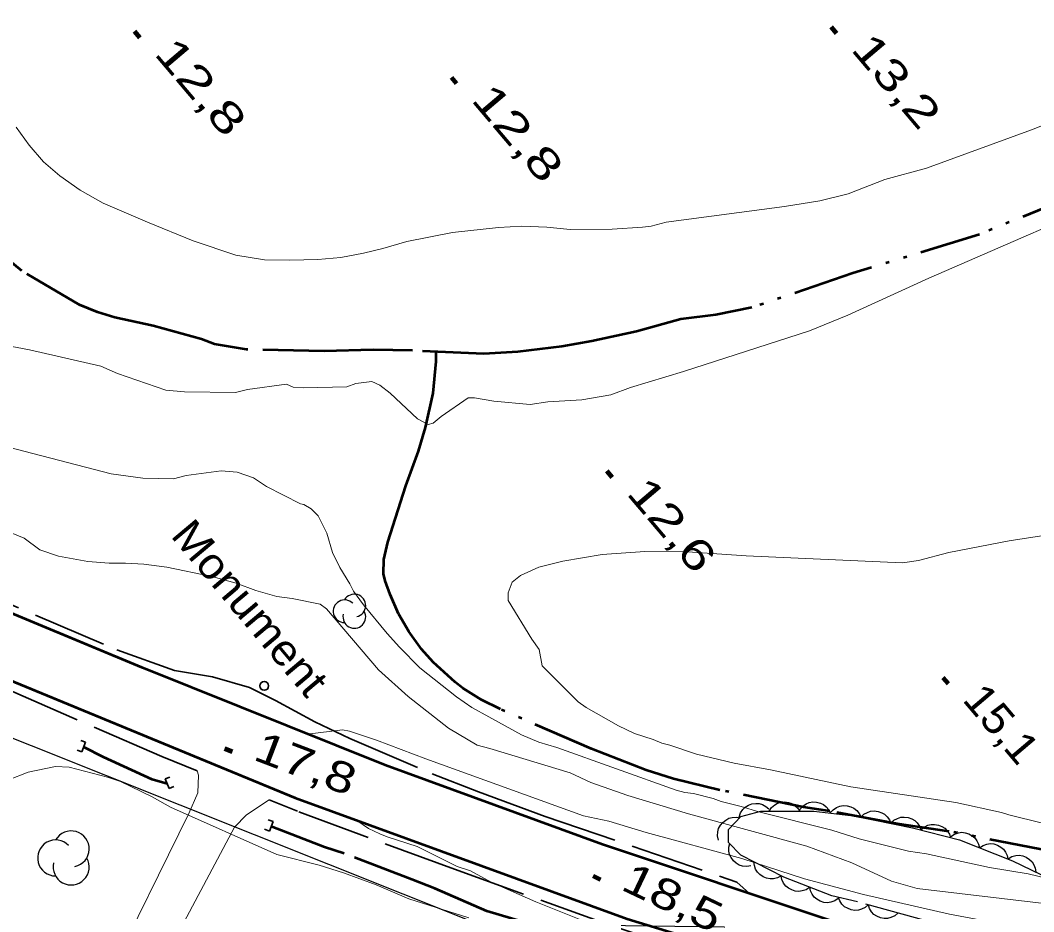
# Model space of a CAD drawing. Extents: x 386081 to 389416, y 5130568 to 5134082.
# Drawn here: x 388501.6 to 388600.6, y 5132469.8 to 5132556.9 of the extents above; entities that cross this region are included whole.
import ezdxf

# ---------------------------------------------------------------- set-up
doc = ezdxf.new("R2010")
doc.units = 0
doc.header["$LTSCALE"] = 1.2
for name, pattern in [('DASH_DOUBLE_DOT', [9.2, 5, -1.2, 0.3, -1.2, 0.3, -1.2]), ('DOT_DASHED', [7.7, 5, -1.2, 0.3, -1.2]), ('LONG_DASHED', [7.5, 6, -1.5])]:
    doc.linetypes.add(name, pattern=pattern)
for name, color, linetype, lineweight in [('19', 7, 'Continuous', 13), ('2', 7, 'Continuous', 13), ('21', 7, 'LONG_DASHED', 35), ('26', 7, 'Continuous', 35), ('3', 7, 'Continuous', 140), ('36', 7, 'Continuous', 13), ('39', 7, 'Continuous', 35), ('4', 7, 'DASH_DOUBLE_DOT', 53), ('44', 7, 'Continuous', 25)]:
    doc.layers.add(name, color=color, linetype=linetype, lineweight=lineweight)

msp = doc.modelspace()

# ---------------------------------------------------------------- linework, layer by layer
at = {"layer": '19'}
for points in [[(388518.87, 5132483.55), (388519.01, 5132483.13), (388518.94, 5132481.41), (388518.06, 5132479.36), (388510.15, 5132463.28)], [(388513.79, 5132461.41), (388517.3, 5132468.22), (388522.53, 5132478.04), (388523.68, 5132479.25), (388525.91, 5132480.72)]]:
    msp.add_lwpolyline(points, dxfattribs=at)
at = {"layer": '2'}
for points in [[(388603.13, 5132547.26), (388600.39, 5132546.18), (388590.12, 5132542.46), (388586.07, 5132541.33), (388582.47, 5132539.94), (388579.69, 5132539.24), (388576.26, 5132538.7), (388564.7, 5132537.16), (388563.24, 5132536.79), (388562.39, 5132536.67), (388559.43, 5132536.47), (388555.32, 5132536.45), (388553.02, 5132536.68), (388550.6, 5132536.79), (388548.31, 5132536.66), (388543.83, 5132536.15), (388539.36, 5132535.27), (388537.01, 5132534.58), (388535.13, 5132534.15), (388532.89, 5132533.71), (388530.66, 5132533.51), (388527.93, 5132533.44), (388525.45, 5132533.49), (388522.66, 5132533.96), (388518.48, 5132535.35), (388514, 5132537.16), (388509.69, 5132539.04), (388507.44, 5132540.31), (388505.44, 5132541.71), (388503.86, 5132543.05), (388502.46, 5132544.7), (388501.19, 5132546.47)], [(388500.06, 5132525.15), (388502.47, 5132524.7), (388509.44, 5132523.09), (388511.08, 5132522.38), (388515.81, 5132520.76), (388517.63, 5132520.59), (388522.6, 5132520.51), (388523.8, 5132520.82), (388527.58, 5132521.33), (388528.26, 5132521.04), (388529.26, 5132520.98), (388533.48, 5132521.07), (388534.36, 5132521.41), (388535.92, 5132521.59), (388536.73, 5132521.24), (388537.72, 5132520.46), (388540.38, 5132517.95), (388541.45, 5132517.4), (388541.93, 5132517.54), (388542.71, 5132518.19), (388545.34, 5132520), (388545.97, 5132520), (388547.84, 5132519.66), (388551.4, 5132519.34), (388553.12, 5132519.61), (388556.44, 5132519.79), (388559.27, 5132520.3), (388561.2, 5132521.01), (388566.4, 5132522.57), (388578.68, 5132526.55), (388582.43, 5132528.09), (388590.35, 5132531.68), (388611.03, 5132540.68)], [(388500.3, 5132515.2), (388510.47, 5132512.57), (388513.56, 5132512.16), (388516.56, 5132512.09), (388517.78, 5132512.42), (388521.22, 5132512.88), (388522.76, 5132512.73), (388524.36, 5132512.19), (388525.65, 5132511.34), (388528.97, 5132509.65), (388529.3, 5132509.58), (388530.01, 5132509.14), (388530.68, 5132508.47), (388531.53, 5132506.77), (388532.08, 5132504.87), (388532.81, 5132503.41), (388533.78, 5132501.83), (388534.14, 5132501.1), (388535.12, 5132499.76), (388537.42, 5132496.96), (388538.63, 5132495.62), (388540.63, 5132493.62), (388544.21, 5132490.77), (388545.72, 5132489.74), (388547.35, 5132488.83), (388550.56, 5132487.08), (388552.25, 5132486.36), (388554.01, 5132485.82), (388565.67, 5132481.67), (388566.51, 5132481.44), (388567.36, 5132481.32), (388569.29, 5132480.84), (388570.08, 5132480.54), (388572.01, 5132480.07), (388573.76, 5132479.53), (388580.88, 5132477.74), (388583.54, 5132476.9), (388588.37, 5132475.71), (388590.12, 5132475.42), (388596.27, 5132474.11), (388600.07, 5132473.47), (388604.53, 5132472.4)], [(388499.64, 5132507.22), (388501.96, 5132506.28), (388503.51, 5132505.13), (388505.33, 5132504.53), (388508.17, 5132504), (388510.28, 5132503.83), (388511.85, 5132503.84), (388513.67, 5132503.73), (388515.9, 5132503.44), (388520.31, 5132502.55), (388522.67, 5132501.89), (388524.6, 5132501.17), (388526.65, 5132500.57), (388528.16, 5132500.39), (388530.89, 5132499.84), (388531.52, 5132499.38), (388536.6, 5132493.41), (388539.49, 5132490.82), (388543.41, 5132487.73), (388546.23, 5132486.05), (388547.46, 5132485.74), (388555.31, 5132483.36), (388557.33, 5132482.42), (388560.95, 5132481.12), (388566.88, 5132479.33), (388578.44, 5132476.17), (388582.83, 5132474.55), (388586.71, 5132472.76), (388589.2, 5132472.04), (388605.75, 5132470.08)], [(388592.99, 5132480.44), (388582.74, 5132481.97), (388574.89, 5132483.63), (388571.33, 5132484.28), (388567.65, 5132485.17), (388565.05, 5132486.07), (388564.26, 5132486.25), (388563.42, 5132486.61), (388561.61, 5132487.21), (388560.03, 5132487.93), (388556.89, 5132489.75), (388556.1, 5132490.29), (388552.59, 5132493.81), (388552.29, 5132495.4), (388551.56, 5132496.4), (388549.24, 5132500.2), (388549.24, 5132500.95), (388549.64, 5132501.99), (388550.46, 5132502.63), (388552.25, 5132503.44), (388554.58, 5132504.05), (388558.45, 5132504.69), (388562.61, 5132504.98), (388566.77, 5132504.94), (388572.5, 5132504.55), (388587.79, 5132503.86), (388589.36, 5132504.09), (388592.3, 5132504.87), (388598.22, 5132506.04), (388606.65, 5132507.33)], [(388529.66, 5132487.12), (388533.07, 5132487.54), (388533.74, 5132487.41), (388536.4, 5132486.55), (388541.21, 5132484.71), (388556.63, 5132479.16), (388559.1, 5132478.63), (388562.75, 5132477.51), (388572.1, 5132474.99), (388578.21, 5132473), (388583.96, 5132471.46), (388592.37, 5132469.53), (388599.84, 5132468.13), (388604.53, 5132467.63)], [(388485.36, 5132465.26), (388487.48, 5132469.82), (388488.18, 5132470.57), (388490.58, 5132472.7), (388495.82, 5132477.78), (388496.78, 5132479.2), (388499.21, 5132482.01), (388500.37, 5132482.65), (388502.36, 5132483.4), (388505.02, 5132483.98), (388506.36, 5132483.91), (388510.11, 5132482.94), (388511.39, 5132482.49), (388514.46, 5132481), (388516.27, 5132480), (388526.64, 5132475.38), (388530.8, 5132474.32), (388533.18, 5132473.58), (388536.35, 5132472.42), (388539.55, 5132471.05), (388545.41, 5132469.19)], [(388604.63, 5132477.65), (388598.18, 5132479.25), (388597.45, 5132479.49), (388592.99, 5132480.44)], [(388558.48, 5132468.15), (388551.96, 5132470.73), (388547.58, 5132472.68), (388545.58, 5132473.76), (388544.27, 5132474.18), (388540.37, 5132476.16), (388537.42, 5132477.08), (388536.71, 5132477.38), (388535.6, 5132477.91), (388534.46, 5132478.69)]]:
    msp.add_lwpolyline(points, dxfattribs=at)
at = {"layer": '21', "linetype": 'Continuous', "lineweight": 53}
for points in [[(388191.48, 5132611.97), (388201.34, 5132608.24), (388228.73, 5132598.22), (388268.27, 5132585.17), (388287.74, 5132578.66), (388303.84, 5132573.63), (388321.27, 5132567.92), (388340.39, 5132560.41), (388359.24, 5132552.66), (388386.08, 5132541.24), (388413.51, 5132528.97), (388446.14, 5132514.94), (388481.46, 5132500.28), (388528.45, 5132480.9), (388560.87, 5132469.08), (388592.98, 5132459.29), (388624.84, 5132449.91), (388649.31, 5132442.21), (388698.24, 5132426.15), (388719.57, 5132420.8), (388747.92, 5132415.16), (388759.06, 5132412.44)], [(388752.35, 5132420.42), (388746.56, 5132421.72), (388723.84, 5132426.42), (388706.19, 5132430.3), (388688.75, 5132435.61), (388650.33, 5132448.25), (388633.46, 5132453.57), (388619.16, 5132457.98), (388581.01, 5132468.83), (388558.46, 5132476.36), (388537.23, 5132484.09), (388513.45, 5132493.63), (388486.44, 5132504.88), (388466.69, 5132512.98), (388443.12, 5132522.9), (388422.08, 5132531.86), (388395.19, 5132543.69), (388370.98, 5132554.57), (388349.79, 5132563.34), (388333.23, 5132569.83), (388319.55, 5132574.91)]]:
    msp.add_lwpolyline(points, dxfattribs=at)
at = {"layer": '21'}
for points in [[(388493.07, 5132502.12), (388494.8, 5132502.28), (388511.03, 5132495.38), (388516.65, 5132493.36), (388520.38, 5132492.74), (388523.97, 5132491.7), (388526.53, 5132490.43), (388530.37, 5132488.33), (388533.79, 5132486.72), (388541.83, 5132483.24), (388546.36, 5132481.48), (388552.87, 5132479.09), (388571.6, 5132472.68), (388572.85, 5132471.55)], [(388518.87, 5132483.55), (388515.4, 5132484.95), (388498.29, 5132492.4), (388487.36, 5132496.86)], [(388597.5, 5132456.88), (388582.65, 5132461.01), (388571.35, 5132464.43), (388559.23, 5132468.47), (388544, 5132473.92), (388528.68, 5132479.59), (388525.91, 5132480.72)]]:
    msp.add_lwpolyline(points, dxfattribs=at)
at = {"layer": '26'}
for p, q in [((388507.95, 5132486.34), (388507.49, 5132486.51)), ((388507.95, 5132486.34), (388507.6, 5132485.39)), ((388507.6, 5132485.39), (388507.13, 5132485.57)), ((388515.73, 5132482.75), (388516.19, 5132482.94)), ((388516.13, 5132481.82), (388515.73, 5132482.75)), ((388516.13, 5132481.82), (388516.59, 5132482.02)), ((388525.93, 5132477.64), (388525.46, 5132477.83)), ((388526.29, 5132478.59), (388525.82, 5132478.77)), ((388526.29, 5132478.59), (388525.93, 5132477.64))]:
    msp.add_line(p, q, dxfattribs=at)
at = {"layer": '3'}
for p, q in [((388580.82, 5132556.25), (388581.33, 5132555.64)), ((388512.74, 5132555.83), (388513.25, 5132555.22)), ((388543.71, 5132551.32), (388544.22, 5132550.71)), ((388558.89, 5132512.86), (388559.4, 5132512.25)), ((388591.72, 5132492.68), (388592.23, 5132492.07)), ((388521.54, 5132485.74), (388522.28, 5132485.45)), ((388557.55, 5132473.27), (388558.27, 5132472.92))]:
    msp.add_line(p, q, dxfattribs=at)
at = {"layer": '36', "lineweight": 25}
msp.add_lwpolyline([(388287.89, 5132574.37), (388317.1, 5132565.88), (388359.16, 5132547.34), (388422.11, 5132519.87), (388495.36, 5132488.91), (388546.21, 5132468.63), (388599.35, 5132467.9), (388679.46, 5132445.13), (388742.17, 5132427.49), (388747.41, 5132426.3)], dxfattribs=at)
at = {"layer": '39'}
msp.add_circle((388525.42, 5132491.85), 0.433, dxfattribs=at)
at = {"layer": '4'}
for points in [[(388615.32, 5132544.15), (388595.32, 5132535.98), (388582.94, 5132532.17), (388573.07, 5132528.82), (388569.55, 5132528.12), (388566.12, 5132527.69), (388561.78, 5132526.49), (388557.44, 5132525.54), (388554.49, 5132525.01), (388550.2, 5132524.49), (388546.88, 5132524.3), (388539.92, 5132524.62), (388536.05, 5132524.7), (388531.27, 5132524.55), (388523.7, 5132524.73), (388520.55, 5132525.26), (388519.3, 5132525.74), (388514.57, 5132527.04), (388510.83, 5132527.84), (388509.13, 5132528.36), (388507.38, 5132529.09), (388501.74, 5132532.41), (388498.65, 5132534.94)], [(388602.21, 5132475.69), (388592.35, 5132477.63), (388587.26, 5132478.38), (388580.69, 5132479.61), (388578.12, 5132480.01), (388569.94, 5132481.66), (388565.41, 5132482.78), (388562.73, 5132483.61), (388557.41, 5132485.69), (388548.49, 5132489.57), (388546.64, 5132490.49), (388544.84, 5132491.61), (388544.09, 5132492.2), (388541.93, 5132494.16), (388540.78, 5132495.45), (388539.55, 5132497.17), (388538.54, 5132498.88), (388537.71, 5132500.79), (388537.22, 5132502.11), (388537.08, 5132502.79), (388537.11, 5132504.21), (388537.49, 5132505.88), (388539.24, 5132511.4), (388540.48, 5132514.8), (388541.17, 5132517.09), (388541.92, 5132520.46), (388542.22, 5132523.54), (388542.21, 5132524.51)], [(388515.93, 5132482.28), (388514.46, 5132482.7), (388509.73, 5132484.88), (388507.78, 5132485.87)], [(388591.87, 5132456.38), (388589.7, 5132456.8), (388587.8, 5132457.47), (388584.46, 5132458.21), (388582.2, 5132458.84), (388569.27, 5132462.8), (388566.77, 5132463.8), (388560.38, 5132465.9), (388556.13, 5132467), (388552.31, 5132468.3), (388547.17, 5132469.84), (388542.08, 5132472.05), (388539.85, 5132472.94), (388533.23, 5132475.46), (388531.31, 5132476.08), (388526.11, 5132478.12)]]:
    msp.add_lwpolyline(points, dxfattribs=at)
at = {"layer": '44'}
for points in [[(388571.83, 5132479.03), (388571.96, 5132479.43), (388572.19, 5132479.76), (388572.42, 5132480), (388572.72, 5132480.18), (388573.07, 5132480.31), (388573.45, 5132480.35), (388573.78, 5132480.35), (388574.11, 5132480.24), (388574.44, 5132480.07), (388574.72, 5132479.84)], [(388574.75, 5132479.62), (388574.98, 5132479.97), (388575.3, 5132480.22), (388575.58, 5132480.39), (388575.92, 5132480.48), (388576.29, 5132480.52), (388576.66, 5132480.45), (388576.98, 5132480.36), (388577.27, 5132480.17), (388577.54, 5132479.92), (388577.75, 5132479.62)], [(388577.75, 5132479.78), (388578.03, 5132480.1), (388578.37, 5132480.32), (388578.67, 5132480.45), (388579.02, 5132480.5), (388579.39, 5132480.49), (388579.76, 5132480.38), (388580.06, 5132480.26), (388580.33, 5132480.03), (388580.57, 5132479.75), (388580.73, 5132479.43)], [(388580.73, 5132479.43), (388581.01, 5132479.74), (388581.35, 5132479.96), (388581.65, 5132480.1), (388582, 5132480.15), (388582.37, 5132480.14), (388582.74, 5132480.03), (388583.04, 5132479.9), (388583.31, 5132479.68), (388583.55, 5132479.39), (388583.71, 5132479.07)], [(388569.81, 5132476.78), (388569.72, 5132477.19), (388569.75, 5132477.59), (388569.82, 5132477.91), (388569.99, 5132478.22), (388570.22, 5132478.51), (388570.53, 5132478.74), (388570.81, 5132478.91), (388571.15, 5132478.99), (388571.52, 5132479.01), (388571.88, 5132478.95)], [(388583.7, 5132479.01), (388584, 5132479.31), (388584.36, 5132479.49), (388584.67, 5132479.61), (388585.02, 5132479.63), (388585.39, 5132479.58), (388585.75, 5132479.45), (388586.04, 5132479.3), (388586.29, 5132479.05), (388586.5, 5132478.75), (388586.64, 5132478.41)], [(388586.64, 5132478.41), (388586.94, 5132478.71), (388587.3, 5132478.89), (388587.61, 5132479.01), (388587.96, 5132479.03), (388588.33, 5132478.98), (388588.69, 5132478.85), (388588.98, 5132478.7), (388589.23, 5132478.45), (388589.44, 5132478.15), (388589.58, 5132477.81)], [(388589.57, 5132477.77), (388589.89, 5132478.05), (388590.26, 5132478.22), (388590.57, 5132478.31), (388590.92, 5132478.31), (388591.29, 5132478.25), (388591.64, 5132478.1), (388591.92, 5132477.93), (388592.16, 5132477.67), (388592.36, 5132477.36), (388592.48, 5132477.02)], [(388592.51, 5132477.12), (388592.85, 5132477.36), (388593.24, 5132477.48), (388593.57, 5132477.54), (388593.92, 5132477.5), (388594.27, 5132477.39), (388594.6, 5132477.2), (388594.86, 5132477), (388595.06, 5132476.71), (388595.22, 5132476.38), (388595.3, 5132476.03)], [(388572.98, 5132474.26), (388572.56, 5132474.19), (388572.16, 5132474.24), (388571.84, 5132474.33), (388571.54, 5132474.51), (388571.26, 5132474.75), (388571.05, 5132475.07), (388570.89, 5132475.36), (388570.83, 5132475.7), (388570.82, 5132476.08), (388570.9, 5132476.43)], [(388595.3, 5132476.03), (388595.65, 5132476.26), (388596.03, 5132476.38), (388596.36, 5132476.44), (388596.71, 5132476.4), (388597.06, 5132476.29), (388597.39, 5132476.1), (388597.65, 5132475.9), (388597.85, 5132475.61), (388598.01, 5132475.28), (388598.09, 5132474.93)], [(388598.11, 5132474.96), (388598.47, 5132475.17), (388598.86, 5132475.26), (388599.19, 5132475.3), (388599.54, 5132475.23), (388599.88, 5132475.1), (388600.2, 5132474.88), (388600.44, 5132474.66), (388600.62, 5132474.36), (388600.76, 5132474.02), (388600.81, 5132473.66)], [(388575.94, 5132473.29), (388575.57, 5132473.09), (388575.17, 5132473), (388574.84, 5132472.98), (388574.5, 5132473.05), (388574.16, 5132473.19), (388573.85, 5132473.41), (388573.61, 5132473.64), (388573.43, 5132473.94), (388573.31, 5132474.29), (388573.26, 5132474.65)], [(388578.72, 5132472.17), (388578.37, 5132471.93), (388577.98, 5132471.81), (388577.66, 5132471.75), (388577.31, 5132471.79), (388576.96, 5132471.9), (388576.63, 5132472.09), (388576.37, 5132472.29), (388576.16, 5132472.58), (388576, 5132472.91), (388575.92, 5132473.26)], [(388581.51, 5132471.07), (388581.16, 5132470.83), (388580.78, 5132470.71), (388580.45, 5132470.65), (388580.1, 5132470.69), (388579.75, 5132470.8), (388579.42, 5132471), (388579.16, 5132471.19), (388578.96, 5132471.48), (388578.8, 5132471.82), (388578.72, 5132472.17)], [(388584.46, 5132470.48), (388584.15, 5132470.2), (388583.79, 5132470.02), (388583.47, 5132469.92), (388583.12, 5132469.91), (388582.76, 5132469.96), (388582.4, 5132470.11), (388582.12, 5132470.27), (388581.87, 5132470.52), (388581.67, 5132470.83), (388581.54, 5132471.16)], [(388587.34, 5132469.64), (388587.02, 5132469.37), (388586.65, 5132469.21), (388586.33, 5132469.12), (388585.98, 5132469.12), (388585.62, 5132469.19), (388585.27, 5132469.35), (388584.99, 5132469.52), (388584.76, 5132469.78), (388584.56, 5132470.1), (388584.45, 5132470.44)]]:
    msp.add_lwpolyline(points, dxfattribs=at)
at = {"layer": '44', "linetype": 'DOT_DASHED'}
msp.add_lwpolyline([(388604.08, 5132466.53), (388599.76, 5132467.23), (388597.48, 5132467.34), (388596.02, 5132467.53), (388593.24, 5132468.81), (388590, 5132468.91), (388583.4, 5132470.73), (388580.87, 5132471.32), (388576.19, 5132473.16), (388571.99, 5132475.29), (388570.79, 5132476.54), (388570.79, 5132477.81), (388572, 5132479.08), (388573.93, 5132479.62), (388579.13, 5132479.62), (388582.99, 5132479.16), (388588.77, 5132477.98), (388593.36, 5132476.79), (388598.54, 5132474.75), (388601.31, 5132473.42)], dxfattribs=at)
at = {"layer": '44'}
for centre, radius, start, end in [((388534.223, 5132499.7), 1.109, 282.26917, 149.72626), ((388534.223, 5132499.7), 1.109, 282.26917, 149.72626), ((388533.269, 5132499.145), 1.109, 44.11537, 269.80396), ((388533.269, 5132499.145), 1.109, 44.11537, 269.80396), ((388534.223, 5132498.591), 1.109, 166.93686, 29.62122), ((388534.223, 5132498.591), 1.109, 166.93686, 29.62122), ((388506.556, 5132475.911), 1.761, 282.26917, 149.72626), ((388505.041, 5132475.03), 1.761, 44.11537, 269.80396), ((388506.556, 5132474.149), 1.761, 166.93686, 29.62122)]:
    msp.add_arc(centre, radius, start, end, dxfattribs=at)

# ---------------------------------------------------------------- texts
at = {"layer": '3'}
for s, rotation, width, p in [('13,2   ', 310.294, 1.35, (388582.65, 5132554.03)), ('12,8   ', 310.294, 1.4, (388514.57, 5132553.61)), ('12,8   ', 310.294, 1.4, (388545.54, 5132549.1)), ('12,6   ', 310.294, 1.35, (388560.72, 5132510.64)), ('15,1   ', 310.294, 1.1, (388593.55, 5132490.46)), ('17,8   ', 339.091, 1.3, (388524.21, 5132484.68)), ('18,5   ', 334.584, 1.3, (388560.13, 5132472))]:
    msp.add_text(s, height=3, rotation=rotation, dxfattribs=dict(at, width=width)).set_placement(p)
at = {"layer": '39', "width": 1.1}
msp.add_text('Monument', height=3, rotation=310.03, dxfattribs=at).set_placement((388516.19, 5132506.5))

doc.saveas('drawing.dxf')
